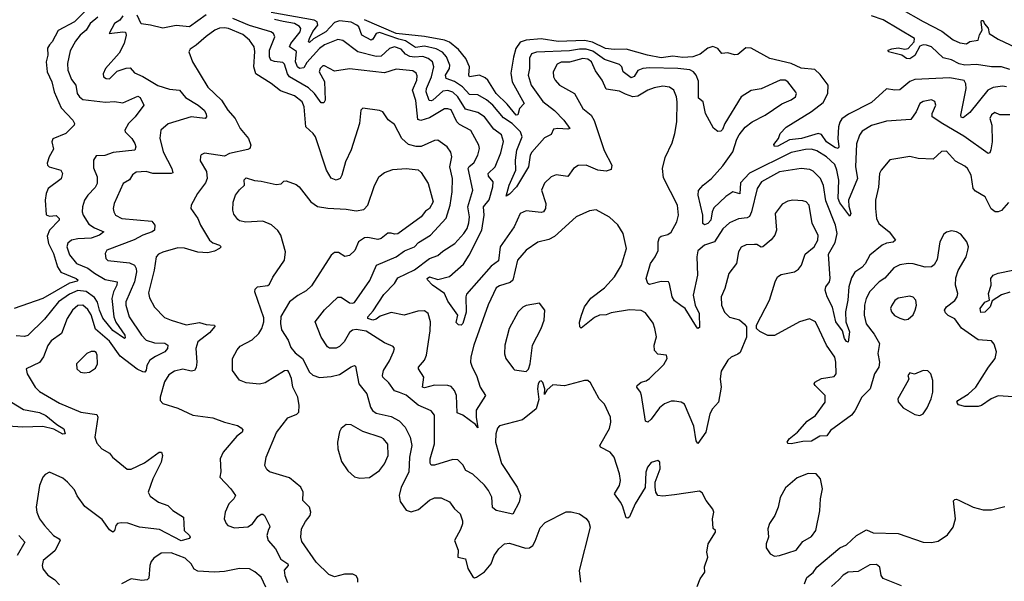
# Model space of a CAD drawing. Extents: x 1771496 to 1971148, y 471553 to 643630.
# Tile 263 of 656: x 1786477 to 1792382, y 621630 to 624997. Entities that reach past the tile are written whole.
import ezdxf

# ---------------------------------------------------------------- set-up
doc = ezdxf.new("R2010")
doc.units = 0

msp = doc.modelspace()

# ---------------------------------------------------------------- linework, layer by layer
at = {"layer": '0CON10XD'}
for points in [[(1786865, 625045.3), (1786806.1, 624985), (1786707.6, 624932.4), (1786672.5, 624865), (1786655, 624846.5), (1786643.2, 624826.8), (1786645.6, 624785), (1786634.8, 624745), (1786642.1, 624685), (1786670.4, 624625), (1786683.2, 624565), (1786725, 624469.4), (1786795.7, 624395), (1786806.2, 624375), (1786803.3, 624365), (1786753.3, 624315), (1786676.4, 624283.6), (1786670, 624265), (1786679.3, 624220.7), (1786653.3, 624175), (1786642.3, 624137.7), (1786644, 624125), (1786653.3, 624115), (1786723.3, 624095), (1786734.2, 624075), (1786726.3, 624043.7), (1786648.2, 623985), (1786635, 623956.2), (1786628.7, 623915), (1786636.5, 623826.5), (1786655, 623820), (1786695, 623822.5), (1786712.7, 623805), (1786714.4, 623795), (1786654.7, 623735), (1786641.5, 623698.5), (1786650.4, 623655), (1786680.2, 623595), (1786703.8, 623515), (1786723.4, 623483.4), (1786815.6, 623445), (1786827.8, 623435), (1786820.8, 623429.2), (1786775, 623418.2), (1786615, 623325.9), (1786444, 623266)], [(1792013.8, 624373.8), (1791950.6, 624415), (1791948.9, 624435), (1791970.8, 624485), (1791965, 624507.5), (1791945, 624517.5), (1791895, 624507.1), (1791876, 624495), (1791854.6, 624445.4), (1791821.8, 624398.2), (1791675, 624388.5), (1791585, 624362.1), (1791530.7, 624329.3), (1791513.6, 624305), (1791496.6, 624253.4), (1791490.8, 624115), (1791502.1, 624045), (1791447.9, 623915), (1791450.2, 623880.2), (1791462.9, 623835), (1791455, 623820), (1791395, 623900), (1791385.5, 623925), (1791389.2, 624035), (1791378.5, 624095), (1791365, 624128.2), (1791315.1, 624175.1), (1791258.3, 624211.7), (1791225, 624221.1), (1791189.1, 624219.1), (1791105, 624200.7), (1790855, 624078), (1790799.9, 624020.1), (1790795.8, 623954.2), (1790755, 623964.3), (1790712.2, 623937.8), (1790641.2, 623868.8), (1790630.5, 623845), (1790621.5, 623795), (1790605, 623775.5), (1790585, 623767.1), (1790574.4, 623775), (1790573.4, 623825), (1790545.4, 623944.6), (1790547.6, 623972.4), (1790577.1, 624005), (1790627.2, 624045), (1790695, 624120.5), (1790753.8, 624205), (1790778.3, 624281.7), (1790792.3, 624307.7), (1790827.2, 624352.8), (1790870, 624385), (1790947.5, 624425), (1791048.1, 624491.9), (1791105, 624517.3), (1791130, 624535), (1791136, 624555), (1791132.7, 624562.7), (1791083.1, 624625), (1791067.5, 624635), (1791038.8, 624635), (1790925, 624582.9), (1790865, 624573.1), (1790805, 624535.6), (1790706.4, 624375), (1790691.8, 624338.2), (1790681.2, 624328.8), (1790665, 624327.5), (1790637.4, 624347.4), (1790590, 624435), (1790575.4, 624505.4), (1790547.3, 624527.3), (1790547.8, 624627.8), (1790534.5, 624665), (1790518.9, 624685), (1790496.1, 624696.1), (1790424.8, 624705.2), (1790255, 624709.6), (1790214.8, 624705.2), (1790185, 624692), (1790163, 624657), (1790145, 624649.7), (1790096.1, 624685), (1790087.5, 624715), (1790075, 624729.2), (1789985, 624757.8), (1789915, 624807.8), (1789875, 624819.7), (1789835, 624820.3), (1789775, 624809.8), (1789576.7, 624803.3), (1789547.6, 624792.4), (1789534.2, 624765.8), (1789534.7, 624705), (1789527.5, 624665), (1789544.6, 624605), (1789615, 624506.1), (1789685, 624452.7), (1789741.2, 624395), (1789775.8, 624345), (1789765, 624340), (1789705, 624344.4), (1789679.5, 624340.5), (1789665, 624308), (1789625, 624288.8), (1789547.7, 624202.3), (1789539, 624185), (1789528.4, 624115), (1789456.1, 623995), (1789415, 623951.5), (1789395, 623940), (1789412.2, 624005), (1789452.1, 624095), (1789450.5, 624155), (1789457.9, 624215), (1789491.4, 624295), (1789480, 624325), (1789431.2, 624375), (1789378.4, 624408.4), (1789315.1, 624485.1), (1789276.8, 624516.8), (1789225, 624547.1), (1789175, 624548.8), (1789132, 624595), (1789085, 624626.1), (1789034.1, 624645), (1789030.2, 624665), (1789054, 624705), (1789056.2, 624725), (1789036.3, 624775), (1789012.1, 624802.1), (1788975, 624822.3), (1788905, 624839.3), (1788850, 624830), (1788790.3, 624870.3), (1788750.3, 624879.7), (1788635, 624920.4), (1788615, 624913.9), (1788595, 624880.8), (1788585, 624875.5), (1788528.7, 624905), (1788511.6, 624955), (1788499.6, 624965), (1788465, 624982.1), (1788395, 624991.2), (1788365, 624980.6), (1788313.5, 624925), (1788238.2, 624881.8), (1788215, 624861.1), (1788210, 624865), (1788214.2, 624885), (1788234.3, 624925.7), (1788265.2, 624965), (1788260.3, 624985), (1788243.5, 624993.5), (1787985, 625041.1)], [(1791762.3, 625062.2), (1791895, 624987.3), (1792007.8, 624927.8), (1792075, 624875.6), (1792115, 624858.6), (1792155, 624852.5), (1792175, 624866.7), (1792226.1, 624873.9), (1792233.3, 624906.7), (1792250, 624935), (1792242.9, 624985), (1792245, 624992.5), (1792255, 624993.3), (1792262.7, 624972.7), (1792285, 624946.7), (1792292.5, 624915), (1792345, 624880.8), (1792451.3, 624831.3)], [(1786945, 625013.3), (1786898.9, 624975), (1786875.7, 624934.3), (1786840.4, 624905), (1786812.3, 624867.7), (1786778.9, 624811.1), (1786763.5, 624735), (1786765.3, 624695), (1786788.5, 624638.5), (1786813.1, 624605), (1786821.7, 624555), (1786834.7, 624534.7), (1786855, 624519.7), (1786992.1, 624502.1), (1787045, 624506.8), (1787095, 624499.1), (1787185, 624538.1), (1787200.3, 624530.3), (1787222, 624485), (1787169.2, 624415), (1787129.3, 624375), (1787107.5, 624335), (1787108.9, 624325), (1787150, 624285), (1787167.3, 624255), (1787174.4, 624235), (1787168, 624215), (1787038.5, 624201.5), (1786986.9, 624183.1), (1786935, 624181.9), (1786919.5, 624155), (1786920.5, 624109.5), (1786940.8, 624055), (1786942, 624015), (1786929.2, 623990.8), (1786885.5, 623945), (1786866.4, 623915), (1786853.6, 623875), (1786851.5, 623845), (1786857.5, 623825), (1786892.2, 623772.2), (1786925, 623749.4), (1786980.8, 623725), (1786955.6, 623705), (1786905, 623688.3), (1786825, 623683.6), (1786788, 623675), (1786765, 623657.1), (1786760.4, 623635), (1786775, 623587.8), (1786817.7, 623535), (1786885, 623507.9), (1786925, 623477.1), (1786990.5, 623440.5), (1787060.6, 623425), (1787059.4, 623405), (1787039, 623365), (1787029.4, 623325), (1787040.8, 623215), (1787053.2, 623183.2), (1787107.2, 623105), (1787110, 623090), (1787105, 623085.8), (1787035, 623134.1), (1786975, 623207.5), (1786954.9, 623255), (1786943.5, 623303.5), (1786925, 623331.5), (1786875, 623368.4), (1786825, 623372.7), (1786775, 623351), (1786710, 623305), (1786625, 623201.2), (1786525, 623102.9), (1786505, 623097.9), (1786455, 623102.1)], [(1787095, 625020.4), (1787077.7, 624995), (1787046.4, 624975), (1787013.3, 624915), (1787095.3, 624925.3), (1787112, 624922), (1787115.9, 624905), (1787103, 624855), (1787073.1, 624796.9), (1786992, 624705), (1786977, 624673), (1786980, 624655), (1786995, 624644.4), (1787015, 624642.2), (1787062.3, 624687.7), (1787115, 624707.3), (1787139.4, 624709.4), (1787165, 624678.1), (1787215, 624657.5), (1787305, 624602.2), (1787375, 624581.2), (1787435, 624575.5), (1787471.5, 624531.5), (1787546.7, 624485), (1787583.8, 624455), (1787595, 624433.8), (1787598.2, 624415), (1787590, 624405), (1787505, 624415.7), (1787366.9, 624373.1), (1787323.3, 624335), (1787317.3, 624287.3)], [(1787595, 625027.2), (1787495, 624953.8), (1787415, 624963.2), (1787336.4, 624946.4), (1787262, 624965), (1787205, 624971.8), (1787181.2, 625025)], [(1792435, 622735.4), (1792345, 622742.5), (1792304.3, 622725), (1792245, 622683.5), (1792225, 622677.7), (1792145, 622678.5), (1792107.6, 622687.6), (1792098.6, 622705), (1792104.2, 622715), (1792165, 622751.2), (1792210.8, 622795), (1792287.5, 622915), (1792328.1, 622965), (1792336.2, 623005), (1792321.5, 623051.5), (1792305, 623071.4), (1792225, 623078.7), (1792125, 623148.8), (1792085, 623204.4), (1792045, 623223.1), (1792028.8, 623238.8), (1792023.6, 623255), (1792035, 623275.4), (1792085.9, 623314.1), (1792100.6, 623335), (1792103.5, 623355), (1792090.4, 623405), (1792091.2, 623448.8), (1792106, 623494), (1792154, 623576), (1792164.4, 623615), (1792167.5, 623635), (1792157.1, 623665), (1792121.5, 623711.5), (1792096.4, 623726.4), (1792065, 623731.1), (1792035.7, 623724.3), (1792018.8, 623711.2), (1791995.7, 623665), (1791979.6, 623560.4), (1791962.2, 623527.8), (1791946.7, 623515), (1791906.8, 623513.2), (1791835, 623533.1), (1791805, 623534.6), (1791755, 623527.3), (1791720, 623510), (1791665, 623448.2), (1791631.5, 623425), (1791575, 623366.7), (1791553.9, 623325), (1791543.4, 623285), (1791542.8, 623225), (1791553.5, 623173.5), (1791602.4, 623112.4), (1791634.5, 623055), (1791624.5, 622995), (1791633.8, 622945), (1791629.6, 622915), (1791604.6, 622875), (1791577.1, 622785), (1791527.7, 622735), (1791485, 622652.9), (1791465, 622626.7), (1791340.6, 622535), (1791317.1, 622502.9), (1791275, 622499.6), (1791225, 622469.5), (1791175, 622469.1), (1791105, 622453.5), (1791085.7, 622455.7), (1791079.2, 622465), (1791091.4, 622485), (1791141.4, 622525), (1791199.6, 622590.4), (1791250.6, 622625), (1791308.9, 622705), (1791307.8, 622745), (1791247.5, 622805), (1791242.5, 622815), (1791246, 622825), (1791285, 622845.5), (1791362.1, 622857.9), (1791374.3, 622875), (1791372.7, 622945), (1791365, 622974), (1791315.8, 623045.8), (1791274.6, 623135), (1791249.2, 623185), (1791213.2, 623203.2), (1791153.6, 623186.4), (1791005, 623103.6), (1790965, 623104.5), (1790917.1, 623127.1), (1790895.7, 623145), (1790896.9, 623165), (1790974.4, 623315), (1791007.1, 623425), (1791022.9, 623455), (1791045, 623470), (1791125, 623485.5), (1791148.8, 623501.2), (1791166.4, 623525), (1791188.9, 623591.1), (1791241.8, 623635), (1791264.6, 623675), (1791266.4, 623706.4), (1791230.3, 623775), (1791211.8, 623885), (1791195, 623904.4), (1791175, 623911.4), (1791114.2, 623915.8), (1791085, 623909.2), (1791049.1, 623890.9), (1791008.8, 623835), (1791015.7, 623735.7), (1791005.4, 623704.6), (1790985, 623678), (1790935, 623636), (1790925, 623634.2), (1790898.9, 623648.9), (1790885, 623650), (1790835, 623646.9), (1790805, 623632.5), (1790788.1, 623605), (1790775.8, 623535), (1790730.8, 623475), (1790706.2, 623385), (1790684.6, 623335), (1790685.6, 623285), (1790704.1, 623244.1), (1790735, 623214.3), (1790795, 623198.8), (1790825, 623172.5), (1790836.2, 623155), (1790836.1, 623093.9), (1790797.2, 623002.8), (1790785, 622991.4), (1790745, 622974), (1790725, 622956), (1790685, 622890), (1790678.1, 622845), (1790683.3, 622795), (1790667.5, 622705), (1790631.9, 622665), (1790615.5, 622635), (1790592.5, 622525), (1790545, 622456.7), (1790535, 622472.5), (1790519.4, 622560.6), (1790465, 622692), (1790445, 622704.3), (1790405, 622710.6), (1790385, 622710), (1790345, 622693.5), (1790315, 622669.5), (1790265, 622601.5), (1790245, 622584.3), (1790230, 622590), (1790206.9, 622745), (1790200.6, 622765), (1790177.5, 622795), (1790180, 622805), (1790205, 622823.1), (1790235, 622831.5), (1790255, 622845.6), (1790339.7, 622930.3), (1790361.2, 622965), (1790355.8, 622985.8), (1790305, 622992), (1790283.8, 623013.8), (1790282.5, 623045), (1790295.7, 623095), (1790286.9, 623145), (1790277, 623177), (1790230, 623240), (1790205, 623254.4), (1790135, 623258.2), (1790025, 623240), (1789995, 623228.4), (1789955, 623225.4), (1789925, 623210.9), (1789845, 623148.8), (1789836, 623156), (1789834.6, 623184.6), (1789846.4, 623226.4), (1789865, 623275.6), (1789903, 623327), (1789985, 623390.5), (1790044.6, 623455), (1790086.5, 623525), (1790116.9, 623625), (1790095.7, 623715.7), (1790065, 623767.5), (1790015, 623812.5), (1789935, 623856.7), (1789895, 623852), (1789815, 623816.2), (1789685, 623697.3), (1789650.7, 623679.3), (1789585, 623662.9), (1789515.5, 623615), (1789463.5, 623555), (1789434.6, 623435), (1789419.3, 623420.7), (1789355, 623401.5), (1789335, 623389.4), (1789287, 623287), (1789200, 623045), (1789181.8, 622975), (1789181.3, 622945), (1789191.1, 622915), (1789216.9, 622865), (1789239.4, 622795), (1789270.8, 622745), (1789214.7, 622655.3), (1789214.6, 622614.6), (1789225, 622550), (1789210.5, 622570.5), (1789135, 622626.7), (1789100.9, 622640.9), (1789096.6, 622745), (1789085, 622773.5), (1789065, 622797.9), (1789045, 622803.8), (1788965, 622806.9), (1788905, 622790.5), (1788891.9, 622795), (1788901.2, 622855), (1788868.1, 622905), (1788869.4, 622915), (1788905.5, 622955), (1788917.3, 622985), (1788938.5, 623131.5), (1788940.4, 623185), (1788927.8, 623235), (1788905, 623251.9), (1788865, 623248.8), (1788783.5, 623226.5), (1788705, 623242.7), (1788639.6, 623220.4), (1788615, 623202.1), (1788595, 623196.4), (1788564, 623205), (1788564.3, 623215), (1788597.8, 623252.2), (1788661.2, 623348.8), (1788725.2, 623414.8), (1788745, 623448.9), (1788845, 623497.6), (1788935, 623564.6), (1788985, 623583.1), (1789015, 623610.4), (1789086.2, 623655), (1789140.9, 623715), (1789160, 623745), (1789170.7, 623779.3), (1789175.2, 623815), (1789164, 623876), (1789195.3, 623975), (1789166.5, 624105), (1789172.8, 624117.2), (1789200.8, 624139.2), (1789225.4, 624185), (1789234.5, 624225), (1789231.1, 624245), (1789182.1, 624332.1), (1789115, 624369.7), (1789098.4, 624385), (1789065, 624456.4), (1789045, 624463.8), (1789025, 624462.1), (1788935, 624408.9), (1788883.7, 624393.7), (1788865, 624398.1), (1788852.9, 624512.9), (1788832.9, 624575), (1788858.8, 624635), (1788860, 624660), (1788855, 624676.7), (1788835, 624691.1), (1788735, 624700.4), (1788665, 624678.2), (1788455, 624701.8), (1788365, 624688.5), (1788305, 624720.6), (1788295, 624720.5), (1788278.5, 624705), (1788273.6, 624685), (1788305.9, 624625.9), (1788308.8, 624515), (1788301.1, 624498.9), (1788285, 624498.9), (1788244.5, 624554.5), (1788209.2, 624589.2), (1788095.1, 624655.1), (1788083.2, 624673.2), (1788065, 624730), (1788055, 624741.1), (1788005, 624745.8), (1787984, 624754), (1787975.6, 624775.6), (1787975.9, 624815), (1788007.1, 624895), (1787998.9, 624915), (1787983.8, 624923.8), (1787855, 624962.2), (1787755, 625005.4)], [(1788056.7, 624986.7), (1788005, 624998.5)], [(1792408, 623902), (1792365, 623853.5), (1792345.4, 623844.6), (1792327.5, 623845), (1792302.9, 623862.9), (1792267.1, 623935), (1792209.4, 623969.4), (1792195.6, 623985), (1792184.5, 624064.5), (1792160.8, 624105), (1792145, 624120), (1792088.7, 624148.7), (1792035, 624208.6), (1792005, 624207.1), (1791955, 624160.8), (1791865, 624165.8), (1791815, 624177.1), (1791695, 624157.5), (1791643.9, 624096.1), (1791634.5, 624075), (1791627, 623993), (1791610.5, 623915), (1791608.9, 623865), (1791615.7, 623805), (1791629.4, 623775), (1791691.5, 623725), (1791729.4, 623675), (1791715, 623662.7), (1791675, 623657.1), (1791649.4, 623645), (1791576.7, 623585), (1791547.3, 623532.7), (1791527.8, 623512.2), (1791485, 623484.4), (1791465, 623449.2), (1791450.7, 623395), (1791444.7, 623315), (1791429.1, 623245), (1791431.8, 623185), (1791454.6, 623125), (1791446.1, 623063.9), (1791435, 623068.8), (1791423.6, 623085), (1791411.9, 623131.9), (1791371.4, 623185), (1791352.9, 623272.9), (1791320.5, 623335), (1791308.8, 623375), (1791312.7, 623395), (1791333.2, 623425), (1791338, 623445), (1791328, 623592), (1791368.3, 623661.7), (1791379.7, 623715), (1791370.6, 623765), (1791311.1, 623911.1), (1791297.8, 624002.2), (1791279.6, 624045), (1791235, 624089.6), (1791215, 624099.6), (1791165, 624105.9), (1791035, 624084.8), (1790925.5, 624025), (1790899.3, 623985), (1790867.1, 623845), (1790855, 623816.9), (1790840.7, 623809.3), (1790787.6, 623802.4), (1790735, 623779.5), (1790695, 623742.7), (1790644.3, 623665.7), (1790584.2, 623645), (1790545, 623612), (1790538.7, 623575), (1790542.2, 623465), (1790516, 623345), (1790528.7, 623285), (1790553.1, 623235), (1790555, 623152.5), (1790545, 623146.7), (1790536.7, 623155), (1790467.8, 623265), (1790443.2, 623283.2), (1790405, 623312.2), (1790389.6, 623335), (1790374.3, 623414.3), (1790367.5, 623425), (1790325, 623426.7), (1790255, 623408.9), (1790243.8, 623415), (1790234.7, 623445), (1790261.2, 623535), (1790288.8, 623575), (1790305.9, 623614.1), (1790307.3, 623665), (1790315, 623691.2), (1790325, 623700), (1790365, 623709.5), (1790385, 623723.3), (1790417.7, 623785), (1790428.9, 623825), (1790422.9, 623885), (1790339.1, 624049.1), (1790331.5, 624105), (1790349.1, 624170.9), (1790391.2, 624258.8), (1790405.3, 624315), (1790418.2, 624385), (1790420.9, 624505), (1790416.4, 624535), (1790399.4, 624575), (1790375, 624592.7), (1790335, 624598.5), (1790281.6, 624588.4), (1790245, 624574.6), (1790185, 624537.9), (1790154.7, 624534.7), (1790109.9, 624549.9), (1790075, 624569.6), (1789995, 624580.6), (1789970, 624635), (1789929.7, 624689.7), (1789906.1, 624745), (1789885, 624760.4), (1789855, 624764.1), (1789775, 624741.7), (1789725, 624742.7), (1789700.1, 624729.9), (1789677.3, 624685), (1789679.5, 624655), (1789688.5, 624635), (1789714.7, 624604.7), (1789805, 624555.6), (1789855, 624465.8), (1789905.3, 624425.3), (1789923.4, 624393.4), (1789982.3, 624212.3), (1790029.3, 624125), (1790025, 624098.6), (1789995, 624088.2), (1789944.8, 624094.8), (1789874.5, 624125.5), (1789826.4, 624123.6), (1789799.4, 624105), (1789765, 624058.1), (1789695, 624067.5), (1789665, 624054.2), (1789625, 624018), (1789606.9, 623975), (1789632.9, 623895), (1789631.1, 623865), (1789618, 623845), (1789605, 623841.1), (1789515, 623852.2), (1789478.6, 623835), (1789442, 623755), (1789357.8, 623635), (1789348.8, 623551.2), (1789305, 623519.6), (1789157.6, 623352.4), (1789152, 623335), (1789155, 623243.3), (1789135.5, 623175), (1789125, 623165.8), (1789108, 623168), (1789095, 623182.5), (1789104.4, 623225), (1789045, 623310), (1789025.2, 623355.2), (1788953.6, 623405), (1788923, 623437), (1788920.8, 623445), (1788935, 623455.3), (1788985, 623438.9), (1789055, 623458.2), (1789138.3, 623531.7), (1789173.1, 623585), (1789248.3, 623735), (1789262.5, 623825), (1789258.2, 623875), (1789292.4, 623917.6), (1789315.3, 623995.3), (1789317.5, 624025), (1789288.6, 624058.6), (1789286, 624075), (1789328.9, 624115), (1789361.7, 624198.3), (1789377.9, 624267.9), (1789367, 624307), (1789321.6, 624341.6), (1789265, 624414.6), (1789225, 624441.1), (1789150.2, 624460.2), (1789105.6, 624535.6), (1789075, 624563), (1789045, 624573.4), (1789015, 624568), (1788955.3, 624515), (1788945, 624510), (1788933.3, 624513.3), (1788914, 624565), (1788916.2, 624585), (1788946.7, 624655), (1788960, 624715), (1788953.1, 624745), (1788926.2, 624765), (1788895, 624777.3), (1788845, 624771.7), (1788816, 624776), (1788791.2, 624791.2), (1788765, 624820.3), (1788725, 624833.6), (1788694.8, 624825.2), (1788645, 624778.4), (1788615, 624775.8), (1788505, 624805.2), (1788415, 624871.8), (1788385, 624877.9), (1788305, 624845.9), (1788275, 624824.8), (1788199.6, 624740.4), (1788181.4, 624708.6), (1788155, 624705.2), (1788142.4, 624715), (1788130.8, 624745), (1788136.3, 624806.3), (1788095.4, 624835.4), (1788103.1, 624855), (1788159.7, 624925), (1788163.4, 624945), (1788155, 624956.9), (1788125, 624973.7), (1788056.7, 624986.7)], [(1792395, 624595.2), (1792371, 624599), (1792315, 624590.8), (1792283.4, 624575), (1792175, 624441.8), (1792135, 624408.6), (1792123.6, 624413.6), (1792121.2, 624425), (1792153.1, 624585), (1792152.2, 624612.2), (1792142.5, 624632.5), (1792055, 624648.4), (1791845, 624638.6), (1791815, 624627.3), (1791755, 624577.3), (1791725.4, 624575.4), (1791675, 624583.1), (1791585, 624500.9), (1791448.6, 624431.4), (1791407.5, 624402.5), (1791395, 624382.5), (1791388.8, 624355), (1791383.8, 624285), (1791390.9, 624235), (1791385.4, 624224.6), (1791365, 624231.2), (1791315, 624264.8), (1791285, 624309.2), (1791265, 624314.3), (1791165.6, 624285), (1791093.8, 624276.2), (1791025, 624238.1), (1791005, 624236.7), (1791000.5, 624249.5), (1791028, 624285), (1791038.8, 624315), (1791075, 624352.5), (1791225, 624447.8), (1791295, 624501.1), (1791323, 624555), (1791325.8, 624605), (1791278, 624668), (1791245, 624698.1), (1791165, 624706.4), (1791104, 624734), (1790976.7, 624765), (1790864.1, 624825.9), (1790831.2, 624828.8), (1790785, 624788.8), (1790765, 624785.8), (1790725, 624797.8), (1790687.5, 624795), (1790665, 624824.2), (1790635, 624836.7), (1790605, 624826.2), (1790558.9, 624791.1), (1790515, 624775.2), (1790455, 624771.4), (1790395, 624779.5), (1790325, 624768), (1790241.4, 624785), (1790115, 624821.1), (1790041.5, 624818.5), (1789990.8, 624825), (1789912.4, 624862.4), (1789865, 624872.5), (1789706.5, 624866.5), (1789605, 624882.6), (1789515.2, 624874.8), (1789478.2, 624861.8), (1789452.5, 624825), (1789437.8, 624772.2), (1789423.2, 624676.8), (1789431.6, 624625), (1789502.5, 624495), (1789475, 624464.3), (1789465, 624426.7), (1789455, 624425.6), (1789400.9, 624490.9), (1789334.7, 624554.7), (1789285, 624634.5), (1789269.7, 624649.7), (1789234.2, 624664.2), (1789174, 624655), (1789170, 624665), (1789174.7, 624715), (1789153.5, 624765), (1789108.7, 624818.7), (1789055, 624863.2), (1789024.3, 624874.3), (1788905, 624896.3), (1788734.6, 624915.4), (1788545, 624997.3)], [(1792415, 624697.7), (1792365, 624715.2), (1792305, 624714.7), (1792215, 624727.7), (1792144.9, 624724.9), (1792111.7, 624731.7), (1792065, 624756.5), (1792015, 624767.8), (1791945, 624833.8), (1791916.2, 624845), (1791895, 624846.9), (1791875, 624839.4), (1791845, 624782.9), (1791815, 624762), (1791795, 624764), (1791767.5, 624785), (1791688.8, 624805), (1791686.2, 624815), (1791707.2, 624822.8), (1791745, 624828.5), (1791785, 624820.8), (1791805, 624824.7), (1791840.9, 624865), (1791844.3, 624885), (1791655, 624995.6), (1791585, 625020.5)], [(1790540.5, 621599.5), (1790558.8, 621645), (1790586.2, 621685), (1790583.9, 621716.1), (1790603.3, 621775), (1790598.8, 621805), (1790606.2, 621855), (1790650, 621925), (1790650, 621935), (1790637, 621947), (1790632.5, 622005), (1790640, 622045), (1790633.6, 622063.6), (1790593.9, 622113.9), (1790570.5, 622160.5), (1790555, 622171.2), (1790405, 622147.8), (1790335, 622141.2), (1790305, 622145.6), (1790292.2, 622165), (1790287.5, 622195), (1790288, 622225), (1790318, 622305), (1790316.7, 622345), (1790303.6, 622353.6), (1790265, 622342), (1790242.9, 622315), (1790233.1, 622285), (1790227.5, 622192.5), (1790168.9, 622095), (1790135, 622016.7), (1790125, 622008.8), (1790115, 622010), (1790091.7, 622081.7), (1790081.4, 622105), (1790044.2, 622155), (1790074.4, 622205), (1790080.9, 622235), (1790075.4, 622275), (1790041.9, 622375), (1790018.6, 622405), (1789961.2, 622435), (1789955.7, 622445), (1790015, 622546.7), (1790022.2, 622585), (1790020, 622615), (1789985, 622691.2), (1789952.9, 622725), (1789900, 622820), (1789885, 622833.8), (1789865, 622834.3), (1789745, 622803.1), (1789675, 622808.6), (1789641.1, 622778.9), (1789625, 622750), (1789626.2, 622785), (1789615, 622822.5), (1789605, 622832.5), (1789595, 622827.5), (1789586.1, 622813.9), (1789582.5, 622785), (1789590.7, 622719.3), (1789575, 622664), (1789491.7, 622598.3), (1789355, 622562.5), (1789342, 622548), (1789333.3, 622515), (1789331.5, 622465), (1789366.6, 622336.6), (1789461.2, 622195), (1789480.5, 622145), (1789473.1, 622105), (1789435, 622032.9), (1789334.2, 622054.2), (1789313.3, 622073.3), (1789308.5, 622135), (1789289.3, 622175), (1789265, 622206.8), (1789195, 622271.9), (1789152.9, 622295), (1789135, 622329.2), (1789105, 622358), (1789075, 622361.4), (1788965, 622326.7), (1788945, 622326), (1788938.5, 622338.5), (1788937.9, 622365), (1788964.7, 622455), (1788965.8, 622625.8), (1788945, 622651.8), (1788866.1, 622686.1), (1788795, 622746.8), (1788755, 622761.2), (1788725, 622771.9), (1788690.7, 622820.7), (1788655, 622854.4), (1788652.1, 622865), (1788659.2, 622895), (1788695, 622952), (1788719.2, 623005), (1788724, 623025), (1788717.9, 623037.9), (1788665, 623060.5), (1788555, 623128.9), (1788495, 623140.8), (1788473.1, 623135), (1788455, 623122.1), (1788422.1, 623065), (1788395, 623037.5), (1788375, 623028.9), (1788335, 623028.5), (1788323.6, 623035), (1788284.8, 623094.8), (1788249.6, 623185), (1788305, 623257.7), (1788385, 623333.6), (1788405, 623332.9), (1788455, 623299.1), (1788472.8, 623297.2), (1788485, 623302.7), (1788576.7, 623433.3), (1788616.2, 623525), (1788734.3, 623575), (1788785, 623610.6), (1788845, 623636.2), (1788869.3, 623660.7), (1788940.5, 623705), (1789035, 623807.5), (1789058, 623885), (1789071.3, 623965), (1789072.8, 624045), (1789055.9, 624115), (1789068.5, 624175), (1789062.6, 624202.6), (1789040.6, 624235), (1788985, 624274.4), (1788965, 624272.5), (1788885, 624238), (1788855, 624236.7), (1788809.6, 624249.6), (1788769.1, 624285), (1788725, 624368), (1788686.8, 624396.8), (1788654.3, 624444.3), (1788635, 624452.9), (1788535, 624467.5), (1788523.3, 624455), (1788514.3, 624375), (1788465, 624218), (1788431.8, 624145), (1788409.5, 624065), (1788398.6, 624045), (1788375, 624034.4), (1788345, 624046.9), (1788316.1, 624095), (1788250.5, 624295), (1788237.1, 624315), (1788192.7, 624355), (1788184.1, 624475), (1788170.9, 624505), (1788125, 624541.3), (1788041.7, 624571.7), (1787985, 624615.5), (1787893.2, 624673.2), (1787881.2, 624715), (1787886.7, 624806.7), (1787882.9, 624835), (1787854.5, 624875), (1787815, 624908.8), (1787730, 624945), (1787705, 624949.3), (1787674.3, 624945.7), (1787648.1, 624935), (1787595, 624897.3), (1787535, 624844.3), (1787498.8, 624821.2), (1787491.2, 624805), (1787514.3, 624745), (1787605, 624593.1), (1787686.9, 624515), (1787725.6, 624455), (1787769.1, 624405), (1787800, 624345), (1787849.6, 624285), (1787863.5, 624245), (1787857.1, 624225), (1787845, 624218.2), (1787735, 624195.5), (1787705, 624179.2), (1787585, 624196.2), (1787565, 624186.7), (1787561.2, 624178.8), (1787560.3, 624150.3), (1787596.4, 624086.4), (1787602.1, 624045), (1787591.7, 624018.3), (1787543.3, 623955), (1787506, 623885), (1787504.2, 623865), (1787545.7, 623805), (1787561.8, 623765), (1787616.1, 623676.1), (1787635, 623658.8), (1787674.4, 623645.6), (1787686, 623635), (1787676.2, 623625), (1787645, 623609.1), (1787605, 623599.5), (1787545, 623604.3), (1787465, 623627.3), (1787425, 623628.7), (1787335.9, 623604.1), (1787309.4, 623590.6), (1787295.4, 623574.6), (1787283.5, 623495), (1787249.5, 623359.5), (1787255, 623330), (1787285, 623274.3), (1787345, 623211.9), (1787385, 623195.6), (1787475, 623167.1), (1787555, 623182.7), (1787595, 623170), (1787645, 623165.7), (1787647.7, 623157.7), (1787615, 623119.5), (1787544.6, 623065), (1787533.6, 623025), (1787539.7, 622945), (1787535, 622911.2), (1787526.2, 622893.8), (1787505, 622889.6), (1787455, 622901.9), (1787405, 622890.6), (1787372.1, 622867.9), (1787345, 622826.2), (1787319.2, 622735), (1787318.8, 622715), (1787335.9, 622695.9), (1787425, 622668.6), (1787515, 622626.5), (1787635, 622610.6), (1787705.9, 622584.1), (1787782.5, 622565), (1787805, 622551.2), (1787815, 622537.5), (1787811.2, 622525), (1787780, 622500), (1787697.5, 622405), (1787679.4, 622365), (1787682.8, 622287.2), (1787677.5, 622255), (1787743.1, 622185), (1787770.5, 622145), (1787761.9, 622125), (1787731.4, 622095), (1787709.2, 622045), (1787702.9, 622005), (1787715, 621976.2), (1787725, 621964.2), (1787765, 621950), (1787845, 621956.7), (1787872.9, 621975), (1787905, 622018.9), (1787925, 622032.9), (1787935, 622032.5), (1787945.4, 622025.4), (1787974.5, 621965), (1787977.8, 621955), (1787970.1, 621939.9), (1787958.7, 621905), (1787966.2, 621875), (1788010.8, 621825), (1788043.4, 621763.4), (1788085.6, 621735), (1788086.7, 621725), (1788063.2, 621696.8), (1788066.2, 621665), (1788083.6, 621623.6)], [(1792415, 624426.9), (1792355, 624426.9), (1792325, 624440.4), (1792305, 624426.4), (1792295.4, 624405), (1792308.2, 624365), (1792310.3, 624265), (1792302.2, 624217.8), (1792295, 624200), (1792285, 624194.5), (1792139.2, 624299.2), (1792013.8, 624373.8)], [(1787317.3, 624287.3), (1787338.4, 624205), (1787389.1, 624105), (1787395, 624080), (1787385, 624074.5), (1787275, 624074.7), (1787235, 624086.2), (1787175, 624083.3), (1787153.7, 624066.3), (1787135, 624037.8), (1787096.7, 624015), (1787044.4, 623895), (1787037.8, 623865), (1787040.6, 623845), (1787052.2, 623825), (1787090, 623805), (1787268.6, 623788.6), (1787286.9, 623765), (1787285, 623735.7), (1787271.9, 623725), (1787215, 623704.8), (1787162.6, 623677.4), (1787000, 623615), (1786988.6, 623595), (1786993.1, 623565), (1787005, 623554.5), (1787135, 623539.3), (1787164.8, 623524.8), (1787175, 623505.8), (1787177.4, 623485), (1787165.7, 623425), (1787113.5, 623305), (1787112.9, 623285), (1787133.3, 623215), (1787206.9, 623105), (1787235, 623076.2), (1787285, 623059.8), (1787348.1, 623058.1), (1787365.6, 623045), (1787363.5, 623025), (1787348.2, 623005), (1787291.2, 622978.8), (1787258.4, 622955), (1787239.2, 622925), (1787234.7, 622895.3), (1787227.5, 622885), (1787215, 622885.3), (1787181.9, 622901.9), (1787079.7, 622979.7), (1787015, 623070), (1786931.7, 623141.7), (1786905, 623227.3), (1786885, 623259.1), (1786855, 623285.4), (1786825, 623283.6), (1786792.7, 623255), (1786760.8, 623205), (1786726.7, 623115), (1786665, 623071.8), (1786645, 623044.2), (1786618.8, 622975), (1786595, 622941.9), (1786516.7, 622903.3), (1786522, 622875), (1786568.9, 622795), (1786595, 622769.1), (1786715, 622698.8), (1786843.3, 622643.3), (1786940.3, 622630.3), (1786946.2, 622615), (1786928.5, 622495), (1786938.6, 622458.6), (1786969.2, 622425), (1787015, 622398.1), (1787034.2, 622374.2), (1787121.5, 622301.5), (1787145, 622302.7), (1787225, 622340.5), (1787312.5, 622405), (1787327.5, 622405), (1787332.5, 622385), (1787326, 622345), (1787275.7, 622245), (1787247.5, 622165), (1787260.2, 622140.2), (1787310, 622105), (1787365, 622084), (1787395, 622054.5), (1787460, 622015), (1787462.5, 621935), (1787496.2, 621905), (1787500, 621895), (1787493.6, 621886.4), (1787445, 621873.3), (1787315, 621940.6), (1787195, 621954.6), (1787125, 621979.3), (1787085, 621981.5), (1787064.2, 621975.8), (1787054.4, 621965), (1787045, 621933.3), (1787035, 621924), (1787015, 621939.2), (1786971.3, 622001.3), (1786867.9, 622077.9), (1786822.3, 622142.3), (1786805, 622177.8), (1786763.3, 622225), (1786735, 622248.5), (1786655, 622284), (1786629.2, 622270.8), (1786615.6, 622254.4), (1786596.5, 622205), (1786575.4, 622075), (1786578.8, 622045), (1786596.5, 622005), (1786624.7, 621964.7), (1786680.6, 621905), (1786714.3, 621885), (1786718.7, 621875), (1786687.3, 621812.7), (1786617.5, 621755), (1786610.9, 621725), (1786615.5, 621705), (1786645, 621667.3), (1786685, 621640.9), (1786715, 621609.4)], [(1788505.6, 621625), (1788504.4, 621645), (1788495, 621662.5), (1788475, 621672.5), (1788425, 621673.1), (1788365, 621656), (1788331.3, 621671.3), (1788255, 621745.7), (1788169.8, 621869.8), (1788162.7, 621895), (1788167.3, 621945), (1788191.1, 621988.9), (1788219.4, 622025), (1788223.1, 622045), (1788214.2, 622075), (1788174.2, 622115), (1788177.1, 622165), (1788162.9, 622195), (1788095, 622251.1), (1787975, 622287.5), (1787959.7, 622299.7), (1787947.5, 622325), (1787955.6, 622375), (1788017.6, 622522.4), (1788085, 622610), (1788138.2, 622631.8), (1788150.8, 622645), (1788154.1, 622684.1), (1788144.2, 622735), (1788115.8, 622795), (1788107, 622847), (1788091.2, 622885), (1788085, 622893.3), (1788065, 622892), (1787949.7, 622820.3), (1787915, 622811.2), (1787835, 622820.8), (1787795.8, 622835.8), (1787754, 622895), (1787752.9, 622965), (1787781.2, 623018.8), (1787799.5, 623040.5), (1787871.7, 623078.3), (1787911.4, 623115), (1787930, 623145), (1787940.8, 623185), (1787940.5, 623210.5), (1787886.7, 623365), (1787888.3, 623381.7), (1787902.5, 623395), (1787965, 623404.2), (1787975, 623412), (1787995, 623454), (1788064.4, 623555), (1788070.6, 623605), (1788044, 623705), (1788025, 623733.8), (1787988.1, 623768.1), (1787935, 623788.9), (1787832.6, 623782.6), (1787795, 623791.4), (1787785, 623800), (1787762.1, 623832.1), (1787755.7, 623855), (1787757.6, 623902.4), (1787771.8, 623945), (1787795, 623976.9), (1787825.7, 624005), (1787823.1, 624036.9), (1787835, 624050), (1787885, 624032.9), (1787925, 624030), (1788015, 624010), (1788045, 624013.8), (1788061.7, 624028.3), (1788075, 624031.2), (1788135, 624008.8), (1788153.3, 623995), (1788222.5, 623905), (1788263.6, 623876.4), (1788325, 623866.9), (1788435, 623861.9), (1788495, 623850.6), (1788540.3, 623859.7), (1788565.4, 623884.6), (1788602.6, 623997.4), (1788630.8, 624055), (1788665, 624080.8), (1788715, 624100), (1788795, 624104.5), (1788866.2, 624096.2), (1788885, 624082), (1788927.5, 624015), (1788955.9, 623905), (1788935, 623866.2), (1788910.7, 623849.3), (1788885, 623816.2), (1788745, 623713.9), (1788725, 623710.8), (1788705, 623718.4), (1788685, 623717.6), (1788645, 623686.1), (1788625, 623678.5), (1788565, 623691.8), (1788545, 623690), (1788508.6, 623665), (1788487.2, 623612.8), (1788455, 623582.9), (1788427.7, 623577.7), (1788388.3, 623601.7), (1788365, 623600.8), (1788345, 623586), (1788227.6, 623402.4), (1788195, 623371.4), (1788145, 623343.8), (1788094.2, 623305.8), (1788042.9, 623217.1), (1788040.8, 623175), (1788047.5, 623137.5), (1788086.7, 623075), (1788102.7, 623032.7), (1788129.2, 622999.2), (1788173.8, 622965), (1788214.3, 622885), (1788235.4, 622865.4), (1788275, 622852.1), (1788345, 622858.5), (1788395, 622870), (1788465, 622916), (1788485, 622923.3), (1788490, 622920), (1788510, 622815), (1788558.8, 622755), (1788581.1, 622675), (1788592.3, 622655), (1788615, 622639.2), (1788705, 622617.7), (1788753, 622593), (1788788.5, 622555), (1788817.9, 622495), (1788829.1, 622445), (1788814.7, 622375), (1788811.8, 622285), (1788765.4, 622195), (1788752.5, 622145), (1788758.3, 622108.3), (1788795, 622057.5), (1788825, 622047.5), (1788869.8, 622060.2), (1788935, 622116.9), (1788965, 622130), (1789005, 622131.4), (1789055, 622106), (1789085, 622064.2), (1789119.2, 622035), (1789132.6, 621992.6), (1789132.5, 621975), (1789119.8, 621940.2), (1789084.4, 621875), (1789106.5, 621816.5), (1789104.3, 621775), (1789151.2, 621765), (1789165, 621706.7), (1789195, 621656.7), (1789205, 621651.2), (1789215.9, 621654.1), (1789265, 621686.2), (1789305.5, 621735), (1789322.5, 621785), (1789351.4, 621825), (1789385, 621855.8), (1789415, 621858.1), (1789511.1, 621828.9), (1789535, 621831.1), (1789555, 621845.7), (1789569.5, 621870.5), (1789598.6, 621951.4), (1789627.6, 621982.4), (1789755, 622045.8), (1789785, 622045.8), (1789835, 622034.3), (1789875, 622006.2), (1789890.8, 621985), (1789899.4, 621955), (1789831.8, 621695), (1789841.4, 621625)], [(1792415, 623363.2), (1792365, 623347), (1792309.1, 623310.9), (1792297.4, 623275), (1792265, 623244.6), (1792242.5, 623242.5), (1792238.1, 623265), (1792265, 623303.6), (1792293.8, 623315), (1792287.4, 623355), (1792302.8, 623405), (1792301.8, 623445), (1792315, 623465.4), (1792345, 623477.5), (1792434, 623495)], [(1791785, 623198.6), (1791805, 623202), (1791835, 623228), (1791848.6, 623255), (1791855.6, 623285), (1791851.4, 623315), (1791835, 623332.9), (1791815, 623340.6), (1791745, 623328.2), (1791725, 623313.1), (1791705, 623280.8), (1791700.8, 623265), (1791705.5, 623245), (1791724.1, 623224.1), (1791755, 623206.9), (1791785, 623198.6)], [(1789515, 622887.5), (1789528.3, 622901.7), (1789538.8, 622935), (1789551.9, 623045), (1789605, 623146.7), (1789622.5, 623195), (1789626.7, 623255), (1789595, 623297.5), (1789515, 623284.2), (1789495, 623274.2), (1789467.5, 623245), (1789412.9, 623145), (1789385.8, 623045), (1789384.3, 622994.3), (1789392.5, 622965), (1789438, 622905), (1789445, 622898), (1789515, 622887.5)], [(1786865, 622880), (1786895, 622883.8), (1786932.5, 622907.5), (1786942.9, 622935), (1786941.9, 622985), (1786935, 623001.2), (1786925, 623008.1), (1786905, 623008.6), (1786878.8, 622995), (1786816.7, 622935), (1786820, 622905), (1786842.5, 622885), (1786865, 622880)], [(1791875, 622624), (1791895.5, 622634.5), (1791919.8, 622670.2), (1791944.4, 622725), (1791954.5, 622765), (1791954.3, 622835), (1791941.2, 622875), (1791923, 622893), (1791895, 622893.8), (1791843, 622873), (1791815, 622880), (1791803.8, 622865), (1791810, 622845), (1791806.7, 622835), (1791743.8, 622723.8), (1791746.4, 622706.4), (1791775, 622670), (1791845, 622630), (1791875, 622624)], [(1786427.8, 622705), (1786498.9, 622661.1), (1786595, 622642), (1786634.6, 622625), (1786700.5, 622570.5), (1786741.1, 622545), (1786750, 622515), (1786735, 622511.8), (1786682.4, 622542.4), (1786615, 622558.2), (1786495, 622554.4), (1786375, 622562.7)], [(1788517.6, 622247.6), (1788575, 622253.3), (1788635.3, 622294.7), (1788665, 622334.2), (1788686.9, 622385), (1788685, 622452), (1788658.5, 622485), (1788645, 622493.1), (1788535, 622529.1), (1788465, 622568.6), (1788435, 622571.2), (1788405, 622546.2), (1788395, 622526.7), (1788383.3, 622465), (1788385.4, 622425), (1788407.6, 622347.6), (1788445, 622291.9), (1788485, 622255.7), (1788517.6, 622247.6)], [(1791005, 621781.2), (1791035, 621784), (1791133.6, 621816.4), (1791175, 621868), (1791225, 621898.6), (1791251.4, 621935), (1791276.5, 622053.5), (1791280, 622125), (1791291.4, 622185), (1791280, 622245), (1791253.3, 622275), (1791205, 622276.5), (1791140.3, 622249.7), (1791070, 622190), (1791038.3, 622131.7), (1791026.2, 622075), (1791006.7, 622025), (1790974.1, 621975.9), (1790963.3, 621945), (1790967.5, 621895), (1790953.3, 621855), (1790955, 621830), (1790977.5, 621795), (1791005, 621781.2)], [(1791184, 621615), (1791197.5, 621652.5), (1791235, 621682), (1791258, 621715), (1791395, 621830), (1791435, 621848.1), (1791495, 621904.3), (1791555, 621938.1), (1791595, 621920.6), (1791745, 621916.7), (1791895.5, 621865.5), (1791945, 621862.2), (1791985, 621871.4), (1792042.1, 621907.9), (1792076, 621955), (1792090, 622005), (1792077.7, 622112.3), (1792085, 622121.2), (1792095, 622122.5), (1792113.7, 622113.7), (1792194.7, 622074.7), (1792255, 622059.3), (1792305, 622058.5), (1792385, 622078.5)], [(1786471.2, 621905), (1786507.5, 621865), (1786461.6, 621785)], [(1787952.5, 621595), (1787924.7, 621654.7), (1787886.9, 621686.9), (1787855, 621704.6), (1787795, 621706.8), (1787705, 621689.5), (1787645, 621684.7), (1787545, 621691.6), (1787522.7, 621702.7), (1787504.6, 621735), (1787469.3, 621769.3), (1787385, 621800.6), (1787325, 621798.5), (1787280.8, 621769.2), (1787265, 621748.8), (1787256.7, 621725), (1787251.8, 621648.2), (1787241.3, 621638.7), (1787210, 621635), (1787145, 621644.2), (1787086.7, 621615)], [(1791765, 621602.7), (1791655, 621646.7), (1791644.7, 621665), (1791636.5, 621715), (1791615, 621731.2), (1791575, 621728.2), (1791505, 621688.7), (1791445, 621684.7), (1791415, 621666.6), (1791390.2, 621639.8)], [(1791390.2, 621639.8), (1791345, 621598.1)]]:
    msp.add_lwpolyline(points, dxfattribs=at)

doc.saveas('drawing.dxf')
